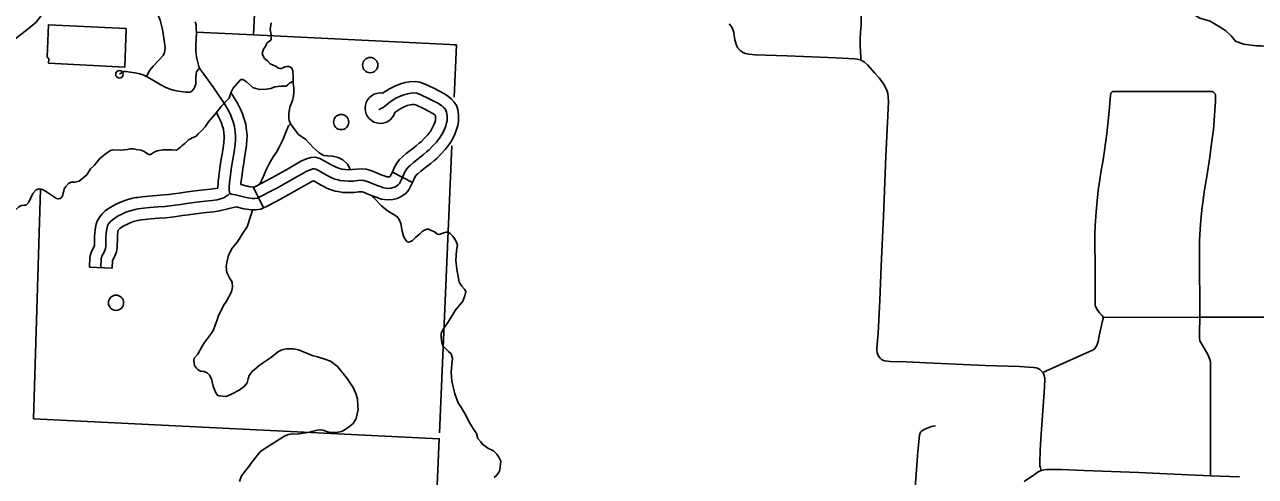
# Model space of a CAD drawing. Extents: x 653372 to 905732, y 627442 to 787275.
# Drawn here: x 676268 to 684356, y 750666 to 753633 of the extents above; entities that cross this region are included whole.
import ezdxf

# ---------------------------------------------------------------- set-up
doc = ezdxf.new("R2010")
doc.units = 0
for name, color, linetype in [('31', 7, 'Continuous'), ('33', 7, 'Continuous'), ('34', 7, 'Continuous'), ('35', 7, 'Continuous'), ('5', 7, 'Continuous'), ('56', 7, 'Continuous'), ('6', 7, 'Continuous')]:
    doc.layers.add(name, color=color, linetype=linetype)

msp = doc.modelspace()

# ---------------------------------------------------------------- linework, layer by layer
at = {"layer": '31'}
for p, q in [((678817.8, 752595.7), (678684.5, 752664.5)), ((677771.2, 752563.5), (677837.4, 752428.8)), ((677033, 752349.8), (677033, 752349.8)), ((676844.1, 752033.3), (676694.2, 752039))]:
    msp.add_line(p, q, dxfattribs=at)
for points in [[(678620.4, 753183), (678666.1, 753212.4), (678700.6, 753229.8), (678737.1, 753244), (678769.7, 753252.2), (678796.6, 753257.1), (678834.2, 753259.6), (678864.3, 753254.9), (678901, 753242.3), (678956.3, 753215.4), (679026.7, 753178.8), (679056, 753159.1), (679074.2, 753143), (679090.7, 753124.5), (679105.5, 753100.9), (679113.9, 753074.8), (679116.4, 753056.4), (679116.5, 753055.3)], [(677577.7, 752865.1), (677579.3, 752879.8), (677579.6, 752899.4), (677577.6, 752920.7), (677573.8, 752947.3), (677566.9, 752970.8), (677559, 752992.2), (677549.5, 753015), (677528.7, 753056.2), (677560.2, 753095.4), (677611.7, 753151.1), (677622.4, 753185.8)], [(677615.5, 752526.4), (677612.2, 752544.3), (677612.7, 752563.5), (677614.2, 752595.7), (677617.6, 752628.8), (677626.8, 752696.1), (677633.8, 752736.7), (677643.8, 752798), (677651, 752846.8), (677654.3, 752875), (677654.6, 752902.4), (677652.1, 752929.4), (677647.3, 752963.2), (677638.2, 752994.4), (677628.8, 753019.7), (677617.6, 753046.5), (677600.4, 753080.6), (677581.6, 753112), (677572, 753127.1), (677552.5, 753154.9)], [(678596.5, 753074.4), (678609.2, 753081.7), (678623.3, 753089.5), (678667.6, 753124.2), (678703.4, 753147.2), (678731.2, 753161.2), (678759.9, 753172.4), (678785.6, 753178.8), (678805.9, 753182.5), (678830.9, 753184.2), (678846.2, 753181.8), (678872.4, 753172.9), (678922.6, 753148.4), (678988.3, 753114.2), (679010, 753099.6), (679021.2, 753089.7), (679030.5, 753079.3), (679037, 753069), (679040.5, 753058.1), (679042.1, 753046.5), (679043.6, 753034.5), (679043.6, 753016.7), (679043.6, 753002.7), (679040.7, 752987), (679035.3, 752967.4), (679026.5, 752944.6), (679012.7, 752916.6), (678999, 752893.5), (678974.5, 752861.6), (678949.2, 752833.9), (678926.4, 752810.4), (678908.7, 752796.5), (678889, 752779.8), (678857, 752754.8), (678823.1, 752727.9), (678801.3, 752708.8), (678788, 752696.3), (678776, 752680.3), (678766.4, 752665.4), (678754, 752635.5), (678737.1, 752602.8), (678730.5, 752589.6), (678723.5, 752581.1), (678714.2, 752575.2), (678705.3, 752568.7), (678690.7, 752562.4), (678675.7, 752558.5), (678657.4, 752557.6), (678640.7, 752559.1), (678628.5, 752560.9), (678618.9, 752564.1), (678610.4, 752567.2), (678584.7, 752576.7), (678547.2, 752592.2), (678518.7, 752603.1), (678497.8, 752609.1), (678480.5, 752610.5), (678458.4, 752609.3), (678426, 752605.5), (678397.2, 752604.9), (678368.4, 752606.2), (678339.7, 752610), (678327.5, 752612.7), (678306.5, 752618.7), (678283.3, 752628), (678252, 752643.8), (678203.9, 752671.7), (678181.2, 752684), (678172.6, 752686.1), (678162, 752685.5), (678150.4, 752682.5), (678121.6, 752670.4), (678032.6, 752619.2), (677928.9, 752561.3), (677885.4, 752538.5), (677822.9, 752505.3), (677798, 752493.1), (677779.7, 752490.7), (677763.8, 752490.7), (677724.6, 752497.2), (677654.5, 752514.7), (677624.4, 752520.4), (677615.5, 752526.4)], [(677622.4, 753185.8), (677634.4, 753168.8), (677645.5, 753151.3), (677666.1, 753116.8), (677685.8, 753077.9), (677698.6, 753047.2), (677709.4, 753018), (677720.8, 752979.1), (677726.6, 752938.2), (677729.7, 752905.5), (677729.2, 752870.3), (677726.7, 752848)], [(678684.5, 752664.5), (678685.9, 752667.1), (678699.7, 752700.4), (678714.4, 752723.2), (678731.9, 752746.4), (678750.9, 752764.3), (678775, 752785.5), (678810.7, 752813.7), (678841.7, 752837.9), (678861.3, 752854.6), (678876.1, 752866.1), (678894.5, 752885.3), (678917, 752909.8), (678936.7, 752935.5), (678946.7, 752952.4), (678957.8, 752974.8), (678964.1, 752991), (678967.6, 753003.7), (678968.6, 753009.3), (678968.6, 753016.6), (678968.6, 753029.7), (678967.8, 753036.1)], [(678967.8, 753036), (678967.7, 753036.7), (678967.7, 753037), (678964, 753040.2), (678950, 753049.7), (678888.9, 753081.4), (678843.7, 753103.4), (678828.1, 753108.7), (678827.6, 753108.8), (678815.1, 753108), (678801.5, 753105.5), (678782.7, 753100.8), (678761.8, 753092.7), (678740.7, 753082), (678701.3, 753056.7)], [(679116.5, 753055.3), (679118.6, 753039.2), (679118.6, 753016.7), (679118.6, 752996.1), (679113.9, 752970.2), (679106.6, 752943.8), (679095.2, 752914.4), (679078.7, 752880.9), (679061.3, 752851.5), (679032, 752813.3), (679003.8, 752782.6), (678976.8, 752754.6), (678956.1, 752738.3), (678936.4, 752721.6), (678903.4, 752695.8), (678871.1, 752670.3), (678851.8, 752653.3), (678844.1, 752646.1), (678837.5, 752637.4), (678833.1, 752630.4), (678822, 752603.9), (678817.8, 752595.8)], [(677537.5, 752559.6), (677539.4, 752601.2), (677543.1, 752637.7), (677552.7, 752707.5), (677559.8, 752749.1), (677569.7, 752809.5), (677576.7, 752856.6), (677577.7, 752865.1)], [(677726.7, 752848), (677725.4, 752837), (677717.9, 752786.4), (677707.8, 752724.3), (677700.9, 752684.6), (677692.1, 752619.8), (677689, 752590.2), (677688.7, 752583.5), (677739.8, 752570.7), (677770, 752565.7), (677774.9, 752565.7), (677776.2, 752565.9)], [(678305.4, 752700.9), (678287.8, 752709.8), (678240.4, 752737.2), (678208.6, 752754.4), (678179.7, 752761.7), (678150.2, 752759.9), (678126.2, 752753.7), (678088.2, 752737.7), (677995.7, 752684.4), (677893.2, 752627.2), (677850.4, 752604.9), (677788.8, 752572.1), (677771.2, 752563.5)], [(678684.5, 752664.5), (678670.3, 752636.8), (678669.6, 752635.5), (678667.9, 752634.2), (678666.4, 752633.6), (678664.4, 752633.1), (678658.9, 752632.8), (678649.4, 752633.6), (678645.9, 752634.1), (678643.7, 752634.9), (678636.2, 752637.6), (678612, 752646.5), (678575, 752661.9), (678542.4, 752674.4), (678511.3, 752683.2), (678481.6, 752685.7), (678451.8, 752684), (678420.9, 752680.4), (678398.2, 752679.9), (678375, 752681), (678352.9, 752683.9), (678346, 752685.4), (678330.8, 752689.7), (678314.3, 752696.4), (678305.4, 752700.9)], [(677012.5, 752498.4), (677040.5, 752502.2), (677084.6, 752505.9), (677136.9, 752510.6), (677181.7, 752514), (677216.3, 752517.6), (677246.9, 752521.2), (677283.3, 752526.6), (677322.9, 752532.7), (677370.9, 752539.2), (677445, 752548.2), (677491, 752553), (677537.5, 752559.6)], [(678237.6, 752567.1), (678216.3, 752577.9), (678167.3, 752606.2), (678165.2, 752607.3), (678155, 752603), (678069.6, 752553.9), (677964.5, 752495.3), (677920.4, 752472.2), (677857.1, 752438.5), (677837.4, 752428.8)], [(678817.8, 752595.7), (678804, 752568.9), (678793.7, 752548.4), (678773.8, 752524.3), (678756.6, 752513.3), (678742.8, 752503.2), (678715.1, 752491.2), (678687, 752484), (678656, 752482.5), (678631.9, 752484.6), (678611, 752487.7), (678594.2, 752493.3), (678584.5, 752496.8), (678557.4, 752506.8), (678519.4, 752522.5), (678495, 752531.9), (678484.2, 752534.9), (678479.4, 752535.4), (678464.9, 752534.5), (678431.2, 752530.5), (678396.2, 752529.8), (678361.8, 752531.4), (678326.5, 752536.1), (678309, 752540), (678282.3, 752547.6), (678252.3, 752559.6), (678237.6, 752567.1)], [(676694.2, 752039), (676696.7, 752103.8), (676699.8, 752122.1), (676708.9, 752146.9), (676722.1, 752170.5), (676726.6, 752182.7), (676726.7, 752183.3), (676727.1, 752241.2), (676729.4, 752264.5), (676730.6, 752287.9), (676737.4, 752322.1), (676744.6, 752341.2), (676756.9, 752365), (676775.6, 752387.7), (676797.5, 752409.3), (676819.6, 752424.9), (676845.6, 752441.5), (676874.2, 752456.2), (676904.6, 752470), (676939, 752482.2), (676976.8, 752492.4), (676999.7, 752496.6), (677012.5, 752498.4)], [(676769.1, 752036.1), (676771.4, 752095.9), (676772.6, 752102.6), (676777.3, 752115.5), (676790.5, 752139.1), (676798.9, 752161.9), (676801.7, 752175.3), (676802.1, 752237.3), (676804.2, 752258.9), (676805.2, 752278.6), (676809.8, 752301.5), (676813.2, 752310.7), (676819.9, 752323.5), (676831, 752337.1), (676845.7, 752351.6), (676861.4, 752362.6), (676883, 752376.4), (676906.9, 752388.6), (676932.7, 752400.4), (676961.4, 752410.6), (676993.3, 752419.2), (677011.5, 752422.5), (677048.7, 752427.6), (677091.1, 752431.2), (677143.1, 752435.9), (677188.4, 752439.3), (677224.6, 752443), (677256.9, 752446.9), (677294.5, 752452.5), (677333.6, 752458.5), (677380.4, 752464.8), (677453.4, 752473.7), (677500.2, 752478.5), (677533.5, 752483.3), (677554.8, 752488.4), (677576.1, 752495.5), (677603.1, 752513.9), (677615.5, 752526.4)], [(677658.9, 752436.3), (677547.6, 752409.5), (677509.4, 752404.1), (677461.8, 752399.1), (677390, 752390.4), (677344.4, 752384.3), (677305.8, 752378.3), (677266.8, 752372.5), (677232.8, 752368.5), (677195.1, 752364.6), (677149.4, 752361.1), (677097.6, 752356.5), (677057, 752353.1), (677033, 752349.8)], [(677837.4, 752428.8), (677819.9, 752420.3), (677784.5, 752415.7), (677757.7, 752415.7), (677709.4, 752423.7), (677658.9, 752436.3)], [(677033, 752349.8), (677023.4, 752348.4), (677009.8, 752346), (676983.8, 752338.9), (676960.8, 752330.8), (676939.5, 752321.1), (676920.3, 752311.3), (676903.2, 752300.3), (676893.9, 752293.8), (676886.5, 752286.5), (676882.8, 752282), (676882.1, 752280.6), (676879.9, 752269.2), (676879, 752253.2), (676877.1, 752233.4), (676876.6, 752167.3), (676871.1, 752141.2), (676858.9, 752107.7), (676846, 752084.8), (676844.1, 752033.3)]]:
    msp.add_lwpolyline(points, dxfattribs=at)
msp.add_arc((678605.1, 753084.2), 100, 81.20605, 344.02577, dxfattribs=at)
at = {"layer": '33'}
for points in [[(675061, 753283.3), (675766.2, 753248.6), (675800, 753248.9), (675820.3, 753253.1), (675847.1, 753267.1), (676125.4, 753476.7), (676291, 753606), (676343, 753648.2), (676373.8, 753689.4), (676385.6, 753716.4), (676391.1, 753745.1), (676395.2, 753789), (676391.6, 753812.2), (676374.8, 753877.5), (676333.5, 754059.3), (676313.8, 754130.9), (676303.8, 754164.8), (676299.2, 754191.5), (676298.3, 754212.6), (676300.1, 754248.4), (676302.1, 754314.7)], [(677131.3, 753725.8), (677158.3, 753662.3), (677173.4, 753601.1), (677187.7, 753514.9), (677191.6, 753478), (677187.5, 753450.4), (677178.2, 753430.6), (677151.4, 753401.5), (677113.4, 753360.8), (677090.7, 753334.6), (677067.7, 753291.9)], [(677388.8, 753650.6), (677395.2, 753632.5), (677395.5, 753610.5), (677397.5, 753574.6), (677395.3, 753542.3), (677392.8, 753491.6), (677393.7, 753455.7), (677397.6, 753420.7), (677403.8, 753393.6), (677412.6, 753357.6), (677416.7, 753347.3), (677424.9, 753334.3), (677446, 753307.8), (677509.1, 753220.2), (677552.5, 753154.9), (677578.6, 753116.6)], [(682948.8, 750703.3), (682943, 750722), (682938.8, 750736.1), (682938.8, 750754.6), (682941.9, 750838.6), (682948.5, 750944.5), (682971, 751249.3), (682971.7, 751309.6), (682968.8, 751328.2), (682962.3, 751345.2), (682951.1, 751357.2), (682939.3, 751368.5), (682929.6, 751374.1), (682915.2, 751378.5), (682898.5, 751380.8), (682805.9, 751386.5), (682579.8, 751393.8), (682195.3, 751411.8), (682062.2, 751417.5), (681955.9, 751421.3), (681920.7, 751424.6), (681912.1, 751427.8), (681898.9, 751434), (681889.3, 751442.4), (681882.1, 751452.5), (681877.1, 751459), (681874.4, 751467.2), (681870.2, 751480.1), (681868.8, 751491.7), (681869.3, 751509.7), (681876.8, 751605.8), (681887.4, 751822.9), (681897.6, 752045.9), (681912.1, 752375), (681927.4, 752767.2), (681945.1, 753126.2), (681943.2, 753158.2), (681940.9, 753179.7), (681935.6, 753196.1), (681928.1, 753216), (681911.6, 753244.3), (681882.6, 753282.9), (681855.1, 753315), (681807.8, 753369.2), (681786.9, 753386.1), (681771.5, 753395.8), (681760.7, 753401.3), (681738.8, 753407.2), (681721.5, 753408.9), (681601.7, 753416), (681279.7, 753429.1), (681067.8, 753434.3), (681027.6, 753438.4), (681004.6, 753442.6), (680988, 753450.6), (680976.6, 753458.5), (680970.3, 753463.7), (680953, 753481.8), (680945.4, 753497.7), (680935.4, 753532.2), (680927.6, 753582.3), (680920.2, 753606.9), (680910.3, 753624), (680898.6, 753638.2)], [(676891.2, 753306.9), (676897.2, 753312.6), (676909.2, 753319.7), (676920.6, 753324.2), (676933.9, 753324.9), (676962.2, 753321.9), (676991.4, 753316.2), (677025.5, 753309.8), (677051.4, 753300.5), (677067.7, 753291.9), (677099.3, 753274.4), (677162.9, 753237.8), (677194.9, 753219.7), (677225.1, 753209.7), (677246.3, 753203.2), (677276.6, 753196.9), (677310.7, 753191.6), (677327.7, 753190), (677340, 753188.6), (677353.9, 753189.8), (677365.3, 753194.8), (677380, 753212), (677387.4, 753225.1), (677392.8, 753244.2), (677392.8, 753280.6), (677395.8, 753310.5), (677398.3, 753322.7), (677403.4, 753331.6), (677410.1, 753340.5), (677416.7, 753347.3)], [(683991.3, 751710.8), (683988.7, 752132.3), (683989.8, 752217.7), (683992.6, 752290.2), (683996.7, 752349.2), (684004, 752416.8), (684012.3, 752480.4), (684019.8, 752535.1), (684036.3, 752634.9), (684056.5, 752761.9), (684070.8, 752869.5), (684080, 752942.4), (684094.4, 753130), (684095, 753168), (684091.8, 753177.5), (684085.5, 753184.7), (684078.7, 753191.3), (684072.9, 753193.8), (684063, 753194.1), (684013.9, 753194.4), (683892.2, 753194), (683762.6, 753193.2), (683542.1, 753194), (683435.3, 753194.8), (683419.5, 753193.6), (683415.3, 753190.8), (683406.9, 753183.4), (683403.5, 753168.3), (683395.7, 753063.8), (683380.7, 752915), (683355.7, 752745.9), (683341.5, 752662.1), (683330.8, 752597.4), (683325, 752560.7), (683317.9, 752498.8), (683310.3, 752403.6), (683304.1, 752312.5), (683301.8, 752254.7), (683302.7, 751991.8), (683302.3, 751825.9), (683304.2, 751789), (683314.5, 751763), (683332.5, 751739), (683348.4, 751722.7), (683352.9, 751716.2), (683355.8, 751710), (683355.4, 751703.2), (683352, 751686.4), (683332.4, 751599.2), (683323.3, 751550.7), (683313.8, 751524.7), (683301.5, 751505.7), (683287.1, 751493.9), (683266.4, 751485.1), (683223.1, 751466), (682964.3, 751349.7)], [(684618.7, 750781.5), (684627.2, 750986.4), (684635.2, 751135.5), (684640.5, 751255.2), (684652.5, 751519), (684660.2, 751657.4), (684660.8, 751677.8), (684656.5, 751689.7), (684649.2, 751701), (684641.2, 751707.7), (684631.4, 751711.5), (684621.5, 751711.8), (684311.4, 751710.6), (683991.3, 751710.8), (683355.8, 751710)], [(683991.3, 751710.8), (683988.2, 751608.5), (683988.5, 751578.1), (683991.9, 751556.9), (684003.5, 751533.7), (684043.6, 751465.8), (684056.7, 751434.4), (684060.3, 751419.1), (684061.6, 751402.1), (684061.6, 751365.7), (684061, 751072), (684062.1, 750951.9), (684061.1, 750669.8)], [(682121.7, 750413.2), (682114.4, 750430.9), (682111.8, 750441.8), (682111.6, 750458.4), (682113.3, 750491.5), (682116.5, 750549.9), (682124.6, 750649.9), (682137.9, 750828.4), (682149, 750935.9), (682150.2, 750942.9), (682155.1, 750955.7), (682159, 750961), (682168, 750967.8), (682187.2, 750979), (682205.8, 750984.7), (682227.8, 750992.4), (682253, 750997.1)], [(684250.7, 750661.7), (684061.1, 750669.8), (683914.7, 750675.7), (683681.8, 750686.9), (683589.8, 750690.2), (683227.9, 750704.9), (683080.9, 750710.7), (683011.4, 750711.8), (682986.1, 750711.6), (682966, 750708.4), (682948.8, 750703.3), (682928.8, 750695.2), (682903.5, 750677.9), (682837.3, 750632.6)]]:
    msp.add_lwpolyline(points, dxfattribs=at)
msp.add_circle((676891.2, 753306.9), 25, dxfattribs=at)
at = {"layer": '34'}
msp.add_lwpolyline([(681760.7, 753401.3), (681762.6, 753408.8), (681762.2, 753421.9), (681760.2, 753453), (681759.8, 753497.6), (681759.4, 753539.6), (681761.2, 753583.7), (681764.6, 753629), (681765.8, 753722.4), (681771.6, 753818.1), (681774.8, 753927.3), (681774.4, 753955.2), (681774.3, 754035.1), (681774.3, 754118.3), (681774.8, 754150.7), (681777.5, 754185.1), (681782.8, 754262.7), (681788.6, 754343.3), (681792.2, 754407.5), (681796.5, 754496.3)], dxfattribs=at)
at = {"layer": '35'}
for points in [[(683875.5, 753777.5), (683928.3, 753714.2), (683992, 753674.7), (684058.7, 753654.9), (684087.2, 753637.3), (684124.4, 753616.3), (684162.4, 753592), (684197.3, 753560), (684225.2, 753524.3), (684277.9, 753504.7), (684363.3, 753494.1), (684397.1, 753493.1), (684432.8, 753488.1), (684456.1, 753465.4), (684495.1, 753438.3), (684567.1, 753380.4), (684588.7, 753380), (684609.8, 753376.9), (684631.2, 753364), (684643.3, 753345.2), (684647.7, 753326.1), (684655.1, 753306.9), (684663.5, 753287.8), (684681.7, 753264.3)], [(678032.9, 753258.1), (678031.8, 753285.3), (678029.4, 753329.4), (678023.8, 753346.9), (678014.2, 753353.7), (678003.1, 753358.2), (677990, 753357.7), (677975.9, 753354.8), (677966.8, 753348.6), (677956.4, 753344.2), (677944.7, 753345), (677936.3, 753346.2), (677921.3, 753358.4), (677882.5, 753376.4), (677863.4, 753394.7), (677844.3, 753411.2), (677832.7, 753430.3), (677829.8, 753443.9), (677832.6, 753459.3), (677838.1, 753471.8), (677843.6, 753481), (677854.4, 753498.9), (677859.4, 753511.4), (677866.6, 753517.7), (677877.6, 753525.3), (677884.8, 753531.7), (677888.3, 753538.6), (677888.7, 753566.2), (677882.2, 753600.1), (677889.1, 753643.8)], [(678032.9, 753258.1), (678026.8, 753258.3), (678025.3, 753256.5), (678008.5, 753247.8), (677997.9, 753237.8), (677986.4, 753229.7), (677974.2, 753229.2), (677952.7, 753229.8), (677932.1, 753227.6), (677911.4, 753223.6), (677886.7, 753213.1), (677854.8, 753208.4), (677812.6, 753206.9), (677786.7, 753214.2), (677768.1, 753219.5), (677748.1, 753237.8), (677726.2, 753257.2), (677713.4, 753267), (677701.4, 753272), (677691.1, 753272.3), (677682.5, 753266.9), (677667, 753248.7), (677637.9, 753214.9), (677622, 753184.5), (677611.7, 753151.1), (677585.6, 753123.9)], [(678068.3, 752910.8), (678045.6, 752940.3), (678015.5, 752980.7), (678007.2, 753004.2), (678004, 753016.4), (678003.1, 753050.1), (678009.9, 753090.1), (678028.1, 753134.5), (678035.4, 753162.6), (678037.2, 753190.6), (678036.3, 753219.7), (678031.8, 753245.2), (678032.9, 753258.1)], [(677585.6, 753123.9), (677560.2, 753095.4), (677520.5, 753045.9), (677475.6, 752995), (677453.2, 752961.1), (677431.9, 752936.7), (677408.5, 752915.4), (677394.1, 752901.1), (677385.8, 752895.4), (677369.5, 752889.3), (677357.5, 752883.1), (677344, 752875.4), (677334.2, 752866.1), (677319.8, 752852.6), (677303.2, 752838.3), (677291.9, 752829.1), (677280.6, 752819.9), (677275.3, 752814.9), (677270, 752810.7), (677264.1, 752809.4), (677237, 752811.7), (677178.1, 752809.7), (677139, 752804.3), (677119.6, 752795.3), (677105.3, 752786.2), (677094.9, 752780.6), (677083.8, 752780.2), (677069.4, 752788.7), (677053.5, 752799.5), (677034.6, 752807.4), (677001.8, 752813.3), (676983.5, 752816.8), (676960, 752817.8), (676942.1, 752812.4), (676922.6, 752810.8), (676896.1, 752809.4), (676847.6, 752811.6), (676832, 752806.2), (676806.5, 752787.8), (676761.5, 752754.3), (676743.8, 752731.7), (676726.3, 752710.9), (676701.2, 752685.1), (676676.6, 752646.4), (676626.7, 752603.8), (676595.6, 752597.5), (676573.5, 752597.4), (676557.1, 752589.1), (676538.2, 752570.5), (676528.2, 752555.4), (676526.4, 752540), (676521.5, 752528.4), (676518.1, 752514.5), (676514.2, 752502.1), (676509.1, 752497.4), (676500.9, 752491.7), (676488.8, 752488.2), (676476.3, 752490), (676438.2, 752516.9), (676411.5, 752534.6), (676389.1, 752548.9), (676376.7, 752552.9), (676362.3, 752553.8), (676343.7, 752547.8), (676322.2, 752523.4)], [(678015.5, 752980.7), (678001.5, 752967.6), (677990.5, 752941.5), (677964.8, 752876), (677951.2, 752850), (677936.7, 752819.8), (677922.4, 752795.6), (677901.9, 752765.6), (677883.1, 752733.8), (677870.5, 752710.4), (677856, 752679.4), (677837.7, 752637.4), (677813.7, 752585.3)], [(678409.8, 752679.4), (678389.8, 752717), (678359.1, 752745.1), (678327.8, 752761.1), (678291.6, 752769.6), (678259.8, 752770.6), (678233.7, 752773.2), (678203.3, 752791.9), (678164.2, 752826.8), (678114.8, 752878.8), (678068.3, 752910.8)], [(676322.2, 752523.4), (676294.4, 752466.2), (676279, 752447.8), (676262.8, 752446.9), (676247.9, 752444.7), (676228.7, 752437.1), (676209.3, 752418.8), (676173.3, 752388.9), (676160.7, 752371.7), (676149.6, 752363.9), (676126.6, 752359.2), (676094.2, 752358.9), (675991, 752380.9), (675850.3, 752413.4), (675793.8, 752417.8), (675734.2, 752411.5), (675690.6, 752395.3), (675648, 752369.6), (675617.4, 752339.4), (675564.1, 752272.2), (675517.7, 752210.2), (675496, 752159.6), (675488.3, 752130.1), (675485.8, 752091)], [(679015.3, 751522.7), (679009.1, 751548.2), (679005.3, 751578.2), (679005.1, 751603.5), (679017.1, 751628.4), (679052.4, 751682.6), (679096.7, 751754.3), (679148.1, 751817.3), (679160.4, 751850.6), (679166.9, 751880.4), (679158, 751894.7), (679141.7, 751915.8), (679123.8, 751942.5), (679119, 751967.9), (679114, 751989.6), (679108.6, 752026.7), (679100.9, 752083.1), (679106.7, 752150.3), (679111.5, 752185.7), (679098.4, 752217), (679081.4, 752243.7), (679065.1, 752260.1), (679052.3, 752269.9), (679038.2, 752269.4), (679022.2, 752265.2), (679009, 752260.9), (678992.8, 752253.9), (678981.7, 752256.1), (678960.6, 752271.7), (678938.5, 752281.7), (678922.8, 752289.7), (678910.6, 752289.1), (678896.4, 752283.9), (678880.2, 752273.2), (678865.8, 752259.6), (678837, 752235.2), (678815.8, 752214.3), (678798.7, 752206.4), (678790.2, 752203.8), (678782.8, 752205.9), (678765.6, 752226.1), (678756.8, 752245.1), (678748.4, 752276.2), (678740.5, 752327), (678728.2, 752352.6), (678721.2, 752366.9), (678706.5, 752377.6), (678689, 752387.5), (678666.1, 752401.3), (678638.5, 752419.9), (678614, 752443.1), (678562.7, 752495.2), (678549, 752509.9)], [(677764.7, 752414.6), (677754.3, 752379.5), (677730, 752305.4), (677701.5, 752262.9), (677666.7, 752207), (677631.4, 752164.7), (677607.1, 752119.5), (677596.3, 752070.5), (677592.1, 752043.4), (677597.7, 752004.1), (677614.5, 751970.4), (677630.7, 751941), (677633.2, 751911.2), (677628, 751878.6), (677593.9, 751817.5), (677574.3, 751788.4), (677561.5, 751759.8), (677540.9, 751722.2), (677530.5, 751688.5), (677521.1, 751658.2), (677508.3, 751628.8), (677494.9, 751607.1), (677470, 751570.4), (677449.7, 751544.6), (677435.4, 751522.1), (677405.8, 751469), (677382, 751441.6), (677380, 751429), (677381.1, 751410.2), (677384.8, 751393.1), (677397.1, 751376.6), (677407, 751367.8), (677414.5, 751361.6), (677422.9, 751357.9), (677429.6, 751356), (677442.4, 751355.6), (677445.8, 751355.5), (677462.6, 751349.1), (677470.1, 751344.6), (677483.2, 751329.8), (677495.3, 751305.6), (677506.6, 751258.5), (677524.8, 751214.6), (677534.6, 751199.8), (677546.4, 751195.2), (677570.1, 751191.9), (677591.3, 751191.3), (677628.3, 751206.3), (677678.4, 751232.1), (677711.4, 751255.7), (677730, 751279.8), (677736.7, 751306), (677742.5, 751328.8), (677763.7, 751353.7), (677816.9, 751400.5), (677884.5, 751444.4), (677936, 751486.2), (677959.2, 751497.5), (677988.3, 751503.4), (678034.6, 751502.8), (678067.6, 751497.6), (678105.4, 751481.2), (678156.8, 751460.5), (678192.1, 751450.1), (678240.9, 751436.3), (678277.8, 751423.6), (678323.4, 751386.5), (678388.4, 751307.7), (678427.5, 751250.4), (678443.9, 751210.4), (678455.8, 751175.5), (678456.9, 751126.2), (678459.7, 751106.1), (678452.7, 751075.8), (678446.6, 751045.4), (678426.1, 751013.7), (678393.2, 750986.5), (678363.7, 750967.8), (678349.9, 750960.6), (678318.3, 750954.7), (678287.7, 750954.8), (678257.2, 750959.1), (678230.3, 750968.4), (678212.5, 750972.3), (678191.2, 750969.6)], [(679353.3, 750658.7), (679370.6, 750673.2), (679388.3, 750700.7), (679391.9, 750725.9), (679395.4, 750750.1), (679396.8, 750766), (679384.5, 750792.6), (679370.1, 750812.6), (679348.3, 750833.9), (679312.4, 750851.8), (679294, 750863.6), (679276.6, 750877.2), (679265, 750893.5), (679246.9, 750913.7), (679236.6, 750947), (679216.1, 750979.5), (679194.7, 751014.7), (679163.7, 751073.7), (679138.8, 751115.6), (679117.3, 751148.1), (679095.7, 751208.6), (679074.8, 751290.7), (679070.9, 751347.9), (679076.3, 751403.9), (679079.3, 751439.4), (679070.8, 751470.5), (679053.5, 751485.1), (679015.3, 751522.7)], [(678191.2, 750969.6), (678164.6, 750962.7), (678128.7, 750954.5), (678111.6, 750950.7), (678082.5, 750946.5), (678059.5, 750942.9), (678031.5, 750945.5), (678000.8, 750941.3), (677970.6, 750926.9), (677923.8, 750896.8), (677864.9, 750860.3), (677819.8, 750831.9), (677796, 750802.1), (677763.3, 750761.4), (677741.1, 750731.4)], [(677741.1, 750731.4), (677692.3, 750669.1), (677681, 750631.2)]]:
    msp.add_lwpolyline(points, dxfattribs=at)
at = {"layer": '5'}
for points in [[(677398.1, 753584.4), (677772.2, 753565.9)], [(679090.3, 753500.6), (679105, 753500)]]:
    msp.add_lwpolyline(points, dxfattribs=at)
at = {"layer": '56'}
for centre in [(678539.1, 753367.1), (678348.3, 752993.3), (676868.5, 751806.4)]:
    msp.add_circle(centre, 50, dxfattribs=at)
at = {"layer": '6'}
for points in [[(679090, 753155.9), (679105, 753500), (677772.2, 753565.9), (677804.7, 754247.9)], [(678994.1, 750950.9), (679076.1, 752836.6)], [(676371.9, 752553.2), (676325.5, 751044.1), (678992.2, 750913.3), (678877.5, 748268.9), (678835.8, 747457.7)]]:
    msp.add_lwpolyline(points, dxfattribs=at)
msp.add_lwpolyline([(676425.5, 753379), (676925.6, 753353.6), (676934.8, 753607.4), (676423.7, 753632.7), (676415.1, 753421.3), (676426.6, 753408)], close=True, dxfattribs=at)

doc.saveas('drawing.dxf')
